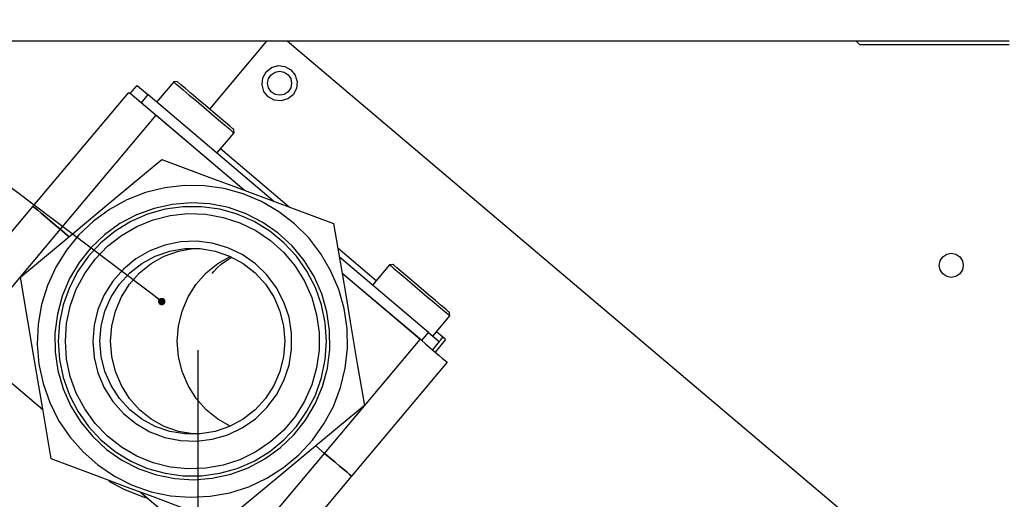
# Model space of a CAD drawing. Header units: millimetres. Extents: x 0 to 39025, y -31299 to 8400.
# Tile 302 of 373: x 14229 to 14369, y 1913 to 1981. Entities that reach past the tile are written whole.
import ezdxf

# ---------------------------------------------------------------- set-up
doc = ezdxf.new("R2010")
doc.units = ezdxf.units.MM
doc.header["$PDSIZE"] = -1
doc.layers.add('ANOTACIJE', color=7, linetype='Continuous')
doc.layers.add('DIMENZIJE', color=4, linetype='Continuous')
doc.styles.add('SLDTEXTSTYLE6', font='txt')
doc.styles.get("Standard").update_dxf_attribs({"font": 'Montserrat-Regular.ttf'})
doc.dimstyles.new('SLDDIMSTYLE0', dxfattribs={"dimtxt": 3, "dimasz": 3.414889, "dimexe": 0, "dimexo": 0.0625, "dimgap": 0.75, "dimtad": 1, "dimdec": 0, "dimlfac": 20, "dimrnd": 1e-09, "dimzin": 12, "dimdsep": 46, "dimtxsty": 'SLDTEXTSTYLE6', "dimsah": 1, "dimcen": 0.09, "dimadec": 0, "dimazin": 3, "dimtfac": 1, "dimtdec": 0, "dimtofl": 0, "dimtmove": 0, "dimatfit": 3, "dimfxl": 1, "dimfrac": 2, "dimtolj": 1, "dimtzin": 12, "dimarcsym": 0})
doc.dimstyles.new('SLDDIMSTYLE2', dxfattribs={"dimtxt": 0.18, "dimasz": 1.050735, "dimexe": 0, "dimexo": 0.0625, "dimgap": 0, "dimtad": 0, "dimtih": 1, "dimtoh": 1, "dimdec": 0, "dimrnd": 1e-09, "dimzin": 0, "dimdsep": 46, "dimtxsty": 'Standard', "dimblk1": 'DOT', "dimblk2": 'DOT', "dimsah": 1, "dimcen": 0.09, "dimadec": 0, "dimazin": 0, "dimtfac": 1.050735, "dimtdec": 0, "dimtofl": 0, "dimtmove": 0, "dimatfit": 3, "dimldrblk": 'DOT', "dimfxl": 1, "dimfrac": 2, "dimtolj": 1, "dimtzin": 0, "dimarcsym": 0})

# ---------------------------------------------------------------- blocks, each defined once
blk = doc.blocks.new('*U56')
at = {"lineweight": 25}
for points in [[(184.7, 531.77), (184.7, 531.77), (24.12, 531.77), (24.12, 531.77)], [(79.42, 531.68), (79.42, 531.68), (71.42, 522.13), (71.42, 522.13)], [(80.46, 531.77), (80.46, 531.77), (79.42, 531.68), (79.42, 531.68)], [(178.58, 450.3), (178.58, 450.3), (82.42, 531.77), (82.42, 531.77)], [(163, 531.77), (163, 531.77), (163.5, 531.26), (163.5, 531.26)], [(163.5, 531.26), (163.5, 531.26), (184.7, 531.26), (184.7, 531.26)], [(66.34, 525.99), (66.34, 525.99), (63.92, 523.12), (63.92, 523.12)], [(66.81, 526.04), (66.81, 526.04), (66.34, 525.99), (66.34, 525.99)], [(46.43, 508.36), (46.43, 508.36), (59.97, 524.5), (59.97, 524.5)], [(60.18, 524.32), (60.18, 524.32), (61.14, 525.48), (61.14, 525.48)], [(61.14, 525.48), (61.14, 525.48), (62.67, 524.18), (62.67, 524.18)], [(61.71, 523.03), (61.71, 523.03), (60.18, 524.32), (60.18, 524.32)], [(62.67, 524.18), (62.67, 524.18), (61.71, 523.03), (61.71, 523.03)], [(80.5, 509.08), (80.5, 509.08), (62.67, 524.18), (62.67, 524.18)], [(76.33, 510.63), (76.33, 510.63), (61.71, 523.03), (61.71, 523.03)], [(63.79, 521.26), (63.79, 521.26), (50.26, 505.12), (50.26, 505.12)], [(76.33, 510.63), (76.33, 510.63), (63.79, 521.26), (63.79, 521.26)], [(74.89, 518.75), (74.89, 518.75), (74.85, 519.23), (74.85, 519.23)], [(72.47, 515.87), (72.47, 515.87), (74.89, 518.75), (74.89, 518.75)], [(82.71, 508.25), (82.71, 508.25), (72.99, 516.49), (72.99, 516.49)], [(32.9, 492.22), (32.9, 492.22), (46.43, 508.36), (46.43, 508.36)], [(50.26, 505.12), (50.26, 505.12), (36.72, 488.98), (36.72, 488.98)], [(51.51, 504.06), (51.51, 504.06), (50.26, 505.12), (50.26, 505.12)], [(50.26, 505.12), (50.26, 505.12), (51.51, 504.06), (51.51, 504.06)], [(95.02, 497.82), (95.02, 497.82), (89.58, 502.43), (89.58, 502.43)], [(102.43, 490.49), (102.43, 490.49), (89.8, 501.2), (89.8, 501.2)], [(96.92, 500.09), (96.92, 500.09), (94.51, 497.21), (94.51, 497.21)], [(97.39, 500.12), (97.39, 500.12), (96.92, 500.09), (96.92, 500.09)], [(101.47, 489.34), (101.47, 489.34), (90.18, 498.9), (90.18, 498.9)], [(101.25, 489.52), (101.25, 489.52), (90.18, 498.9), (90.18, 498.9)], [(103.05, 489.97), (103.05, 489.97), (105.47, 492.85), (105.47, 492.85)], [(105.47, 492.85), (105.47, 492.85), (105.43, 493.32), (105.43, 493.32)], [(101.47, 489.34), (101.47, 489.34), (102.43, 490.49), (102.43, 490.49)], [(102.43, 490.49), (102.43, 490.49), (103.96, 489.2), (103.96, 489.2)], [(104.48, 489.81), (104.48, 489.81), (103.58, 490.58), (103.58, 490.58)], [(104.86, 489.49), (104.86, 489.49), (104.48, 489.81), (104.48, 489.81)], [(36.72, 488.98), (36.72, 488.98), (47.79, 479.6), (47.79, 479.6)], [(87.72, 473.38), (87.72, 473.38), (101.25, 489.52), (101.25, 489.52)], [(101.47, 489.34), (101.47, 489.34), (101.47, 489.34), (101.47, 489.34)], [(103.96, 489.2), (103.96, 489.2), (103, 488.05), (103, 488.05)], [(104.86, 489.49), (104.86, 489.49), (103.38, 487.72), (103.38, 487.72)], [(105.08, 486.28), (105.08, 486.28), (91.55, 470.14), (91.55, 470.14)], [(87.72, 473.38), (87.72, 473.38), (86.47, 474.44), (86.47, 474.44)], [(86.47, 474.44), (86.47, 474.44), (87.72, 473.38), (87.72, 473.38)], [(74.19, 457.24), (74.19, 457.24), (87.72, 473.38), (87.72, 473.38)], [(91.55, 470.14), (91.55, 470.14), (78.01, 454), (78.01, 454)], [(61.64, 467.87), (61.64, 467.87), (74.19, 457.24), (74.19, 457.24)], [(61.89, 467.26), (61.89, 467.26), (62.65, 467.01), (62.65, 467.01)]]:
    blk.add_open_spline(points, degree=3, dxfattribs=at)
for points, knots in [([(79.73, 523.87), (79.73, 523.87), (80.58, 523.4), (80.58, 523.4), (80.58, 523.4), (81.56, 523.28), (81.56, 523.28), (81.56, 523.28), (82.49, 523.56), (82.49, 523.56), (82.49, 523.56), (83.26, 524.17), (83.26, 524.17), (83.26, 524.17), (83.72, 525.03), (83.72, 525.03), (83.72, 525.03), (83.83, 526), (83.83, 526), (83.83, 526), (83.56, 526.94), (83.56, 526.94), (83.56, 526.94), (82.95, 527.71), (82.95, 527.71), (82.95, 527.71), (82.1, 528.18), (82.1, 528.18), (82.1, 528.18), (81.13, 528.29), (81.13, 528.29), (81.13, 528.29), (80.19, 528.02), (80.19, 528.02), (80.19, 528.02), (79.43, 527.41), (79.43, 527.41), (79.43, 527.41), (78.96, 526.55), (78.96, 526.55), (78.96, 526.55), (78.85, 525.57), (78.85, 525.57), (78.85, 525.57), (79.12, 524.63), (79.12, 524.63), (79.12, 524.63), (79.73, 523.87), (79.73, 523.87)], [0, 0, 0, 0, 1, 1, 1, 2, 2, 2, 3, 3, 3, 4, 4, 4, 5, 5, 5, 6, 6, 6, 7, 7, 7, 8, 8, 8, 9, 9, 9, 10, 10, 10, 11, 11, 11, 12, 12, 12, 13, 13, 13, 14, 14, 14, 15, 15, 15, 16, 16, 16, 16]), ([(83.04, 525.79), (83.04, 525.79), (82.91, 526.44), (82.91, 526.44), (82.91, 526.44), (82.54, 527), (82.54, 527), (82.54, 527), (81.99, 527.37), (81.99, 527.37), (81.99, 527.37), (81.34, 527.5), (81.34, 527.5), (81.34, 527.5), (80.69, 527.37), (80.69, 527.37), (80.69, 527.37), (80.14, 527), (80.14, 527), (80.14, 527), (79.77, 526.44), (79.77, 526.44), (79.77, 526.44), (79.64, 525.79), (79.64, 525.79), (79.64, 525.79), (79.77, 525.13), (79.77, 525.13), (79.77, 525.13), (80.14, 524.58), (80.14, 524.58), (80.14, 524.58), (80.69, 524.21), (80.69, 524.21), (80.69, 524.21), (81.34, 524.08), (81.34, 524.08), (81.34, 524.08), (81.99, 524.21), (81.99, 524.21), (81.99, 524.21), (82.54, 524.58), (82.54, 524.58), (82.54, 524.58), (82.91, 525.13), (82.91, 525.13), (82.91, 525.13), (83.04, 525.79), (83.04, 525.79)], [0, 0, 0, 0, 1, 1, 1, 2, 2, 2, 3, 3, 3, 4, 4, 4, 5, 5, 5, 6, 6, 6, 7, 7, 7, 8, 8, 8, 9, 9, 9, 10, 10, 10, 11, 11, 11, 12, 12, 12, 13, 13, 13, 14, 14, 14, 15, 15, 15, 16, 16, 16, 16]), ([(66.34, 525.99), (66.34, 525.99), (66.34, 525.99), (66.34, 525.99), (66.34, 525.99), (66.55, 525.82), (66.55, 525.82), (66.55, 525.82), (67, 525.43), (67, 525.43), (67, 525.43), (67.68, 524.85), (67.68, 524.85), (67.68, 524.85), (68.55, 524.12), (68.55, 524.12), (68.55, 524.12), (69.55, 523.28), (69.55, 523.28), (69.55, 523.28), (70.61, 522.38), (70.61, 522.38)], [0, 0, 0, 0, 1, 1, 1, 2, 2, 2, 3, 3, 3, 4, 4, 4, 5, 5, 5, 6, 6, 6, 7, 7, 7, 7]), ([(74.85, 519.23), (74.85, 519.23), (74.7, 519.35), (74.7, 519.35), (74.7, 519.35), (74.31, 519.69), (74.31, 519.69), (74.31, 519.69), (73.67, 520.23), (73.67, 520.23), (73.67, 520.23), (72.83, 520.93), (72.83, 520.93), (72.83, 520.93), (71.87, 521.75), (71.87, 521.75), (71.87, 521.75), (70.82, 522.63), (70.82, 522.63), (70.82, 522.63), (69.79, 523.51), (69.79, 523.51), (69.79, 523.51), (68.82, 524.33), (68.82, 524.33), (68.82, 524.33), (67.99, 525.04), (67.99, 525.04), (67.99, 525.04), (67.35, 525.58), (67.35, 525.58), (67.35, 525.58), (66.94, 525.92), (66.94, 525.92), (66.94, 525.92), (66.81, 526.04), (66.81, 526.04)], [0, 0, 0, 0, 1, 1, 1, 2, 2, 2, 3, 3, 3, 4, 4, 4, 5, 5, 5, 6, 6, 6, 7, 7, 7, 8, 8, 8, 9, 9, 9, 10, 10, 10, 11, 11, 11, 12, 12, 12, 12]), ([(59.97, 524.5), (59.97, 524.5), (60.04, 524.43), (60.04, 524.43), (60.04, 524.43), (60.18, 524.32), (60.18, 524.32)], [0, 0, 0, 0, 1, 1, 1, 2, 2, 2, 2]), ([(70.61, 522.38), (70.61, 522.38), (71.67, 521.48), (71.67, 521.48), (71.67, 521.48), (72.67, 520.63), (72.67, 520.63), (72.67, 520.63), (73.54, 519.89), (73.54, 519.89), (73.54, 519.89), (74.22, 519.32), (74.22, 519.32), (74.22, 519.32), (74.68, 518.93), (74.68, 518.93), (74.68, 518.93), (74.87, 518.76), (74.87, 518.76), (74.87, 518.76), (74.89, 518.75), (74.89, 518.75)], [0, 0, 0, 0, 1, 1, 1, 2, 2, 2, 3, 3, 3, 4, 4, 4, 5, 5, 5, 6, 6, 6, 7, 7, 7, 7]), ([(44.63, 498.34), (44.63, 498.34), (47.19, 500.47), (47.19, 500.47), (47.19, 500.47), (52.24, 504.67), (52.24, 504.67), (52.24, 504.67), (57.5, 509.06), (57.5, 509.06), (57.5, 509.06), (61.11, 512.06), (61.11, 512.06), (61.11, 512.06), (64.64, 514.99), (64.64, 514.99)], [0, 0, 0, 0, 1, 1, 1, 2, 2, 2, 3, 3, 3, 4, 4, 4, 5, 5, 5, 5]), ([(64.64, 514.99), (64.64, 514.99), (71.06, 512.6), (71.06, 512.6), (71.06, 512.6), (74.43, 511.34), (74.43, 511.34), (74.43, 511.34), (77.82, 510.08), (77.82, 510.08), (77.82, 510.08), (83.42, 507.99), (83.42, 507.99), (83.42, 507.99), (89, 505.91), (89, 505.91)], [0, 0, 0, 0, 1, 1, 1, 2, 2, 2, 3, 3, 3, 4, 4, 4, 5, 5, 5, 5]), ([(54.97, 506.26), (54.97, 506.26), (57.25, 507.93), (57.25, 507.93), (57.25, 507.93), (59.72, 509.28), (59.72, 509.28), (59.72, 509.28), (62.34, 510.31), (62.34, 510.31), (62.34, 510.31), (65.08, 510.99), (65.08, 510.99), (65.08, 510.99), (67.87, 511.31), (67.87, 511.31), (67.87, 511.31), (70.7, 511.28), (70.7, 511.28), (70.7, 511.28), (73.48, 510.87), (73.48, 510.87), (73.48, 510.87), (76.2, 510.12), (76.2, 510.12), (76.2, 510.12), (78.8, 509.02), (78.8, 509.02), (78.8, 509.02), (81.23, 507.6), (81.23, 507.6), (81.23, 507.6), (83.46, 505.87), (83.46, 505.87), (83.46, 505.87), (85.46, 503.88), (85.46, 503.88), (85.46, 503.88), (87.19, 501.64), (87.19, 501.64), (87.19, 501.64), (88.61, 499.2), (88.61, 499.2), (88.61, 499.2), (89.72, 496.6), (89.72, 496.6), (89.72, 496.6), (90.48, 493.87), (90.48, 493.87), (90.48, 493.87), (90.9, 491.07), (90.9, 491.07), (90.9, 491.07), (90.95, 488.24), (90.95, 488.24), (90.95, 488.24), (90.64, 485.43), (90.64, 485.43), (90.64, 485.43), (89.97, 482.68), (89.97, 482.68), (89.97, 482.68), (88.96, 480.03), (88.96, 480.03), (88.96, 480.03), (87.63, 477.54), (87.63, 477.54), (87.63, 477.54), (85.99, 475.25), (85.99, 475.25), (85.99, 475.25), (84.07, 473.17), (84.07, 473.17), (84.07, 473.17), (81.89, 471.37), (81.89, 471.37), (81.89, 471.37), (79.52, 469.86), (79.52, 469.86), (79.52, 469.86), (76.96, 468.66), (76.96, 468.66), (76.96, 468.66), (74.27, 467.81), (74.27, 467.81), (74.27, 467.81), (71.51, 467.3), (71.51, 467.3), (71.51, 467.3), (68.69, 467.16), (68.69, 467.16), (68.69, 467.16), (65.88, 467.38), (65.88, 467.38), (65.88, 467.38), (63.13, 467.95), (63.13, 467.95), (63.13, 467.95), (60.47, 468.88), (60.47, 468.88), (60.47, 468.88), (57.95, 470.15), (57.95, 470.15), (57.95, 470.15), (55.6, 471.73), (55.6, 471.73), (55.6, 471.73), (53.49, 473.59), (53.49, 473.59), (53.49, 473.59), (51.62, 475.71), (51.62, 475.71), (51.62, 475.71), (50.04, 478.05), (50.04, 478.05), (50.04, 478.05), (48.77, 480.58), (48.77, 480.58), (48.77, 480.58), (47.84, 483.25), (47.84, 483.25), (47.84, 483.25), (47.24, 486.02), (47.24, 486.02), (47.24, 486.02), (47.01, 488.84), (47.01, 488.84), (47.01, 488.84), (47.14, 491.67), (47.14, 491.67), (47.14, 491.67), (47.63, 494.46), (47.63, 494.46), (47.63, 494.46), (48.46, 497.16), (48.46, 497.16), (48.46, 497.16), (49.64, 499.73), (49.64, 499.73), (49.64, 499.73), (51.13, 502.14), (51.13, 502.14), (51.13, 502.14), (52.92, 504.32), (52.92, 504.32), (52.92, 504.32), (54.97, 506.26), (54.97, 506.26)], [0, 0, 0, 0, 1, 1, 1, 2, 2, 2, 3, 3, 3, 4, 4, 4, 5, 5, 5, 6, 6, 6, 7, 7, 7, 8, 8, 8, 9, 9, 9, 10, 10, 10, 11, 11, 11, 12, 12, 12, 13, 13, 13, 14, 14, 14, 15, 15, 15, 16, 16, 16, 17, 17, 17, 18, 18, 18, 19, 19, 19, 20, 20, 20, 21, 21, 21, 22, 22, 22, 23, 23, 23, 24, 24, 24, 25, 25, 25, 26, 26, 26, 27, 27, 27, 28, 28, 28, 29, 29, 29, 30, 30, 30, 31, 31, 31, 32, 32, 32, 33, 33, 33, 34, 34, 34, 35, 35, 35, 36, 36, 36, 37, 37, 37, 38, 38, 38, 39, 39, 39, 40, 40, 40, 41, 41, 41, 42, 42, 42, 43, 43, 43, 44, 44, 44, 45, 45, 45, 46, 46, 46, 47, 47, 47, 48, 48, 48, 49, 49, 49, 49]), ([(50.26, 505.12), (50.26, 505.12), (49.51, 505.75), (49.51, 505.75), (49.51, 505.75), (48.8, 506.36), (48.8, 506.36), (48.8, 506.36), (48.13, 506.92), (48.13, 506.92), (48.13, 506.92), (47.55, 507.41), (47.55, 507.41), (47.55, 507.41), (47.07, 507.81), (47.07, 507.81), (47.07, 507.81), (46.72, 508.11), (46.72, 508.11), (46.72, 508.11), (46.5, 508.3), (46.5, 508.3), (46.5, 508.3), (46.43, 508.36), (46.43, 508.36)], [0, 0, 0, 0, 1, 1, 1, 2, 2, 2, 3, 3, 3, 4, 4, 4, 5, 5, 5, 6, 6, 6, 7, 7, 7, 8, 8, 8, 8]), ([(46.43, 508.36), (46.43, 508.36), (46.5, 508.3), (46.5, 508.3), (46.5, 508.3), (46.72, 508.11), (46.72, 508.11), (46.72, 508.11), (47.07, 507.81), (47.07, 507.81), (47.07, 507.81), (47.55, 507.41), (47.55, 507.41), (47.55, 507.41), (48.13, 506.92), (48.13, 506.92), (48.13, 506.92), (48.8, 506.36), (48.8, 506.36), (48.8, 506.36), (49.51, 505.75), (49.51, 505.75), (49.51, 505.75), (50.26, 505.12), (50.26, 505.12)], [0, 0, 0, 0, 1, 1, 1, 2, 2, 2, 3, 3, 3, 4, 4, 4, 5, 5, 5, 6, 6, 6, 7, 7, 7, 8, 8, 8, 8]), ([(56.55, 504.34), (56.55, 504.34), (58.71, 505.91), (58.71, 505.91), (58.71, 505.91), (61.07, 507.16), (61.07, 507.16), (61.07, 507.16), (63.56, 508.07), (63.56, 508.07), (63.56, 508.07), (66.17, 508.64), (66.17, 508.64), (66.17, 508.64), (68.82, 508.85), (68.82, 508.85), (68.82, 508.85), (71.47, 508.69), (71.47, 508.69), (71.47, 508.69), (74.08, 508.17), (74.08, 508.17), (74.08, 508.17), (76.6, 507.29), (76.6, 507.29), (76.6, 507.29), (78.97, 506.09), (78.97, 506.09), (78.97, 506.09), (81.16, 504.56), (81.16, 504.56), (81.16, 504.56), (83.12, 502.75), (83.12, 502.75), (83.12, 502.75), (84.82, 500.69), (84.82, 500.69), (84.82, 500.69), (86.23, 498.42), (86.23, 498.42), (86.23, 498.42), (87.31, 495.97), (87.31, 495.97), (87.31, 495.97), (88.05, 493.41), (88.05, 493.41), (88.05, 493.41), (88.43, 490.76), (88.43, 490.76), (88.43, 490.76), (88.46, 488.08), (88.46, 488.08), (88.46, 488.08), (88.12, 485.43), (88.12, 485.43), (88.12, 485.43), (87.42, 482.85), (87.42, 482.85), (87.42, 482.85), (86.38, 480.39), (86.38, 480.39), (86.38, 480.39), (85.02, 478.09), (85.02, 478.09), (85.02, 478.09), (83.35, 476), (83.35, 476), (83.35, 476), (81.43, 474.15), (81.43, 474.15), (81.43, 474.15), (79.27, 472.59), (79.27, 472.59), (79.27, 472.59), (76.91, 471.34), (76.91, 471.34), (76.91, 471.34), (74.42, 470.42), (74.42, 470.42), (74.42, 470.42), (71.81, 469.86), (71.81, 469.86), (71.81, 469.86), (69.16, 469.65), (69.16, 469.65), (69.16, 469.65), (66.51, 469.81), (66.51, 469.81), (66.51, 469.81), (63.9, 470.33), (63.9, 470.33), (63.9, 470.33), (61.38, 471.2), (61.38, 471.2), (61.38, 471.2), (59.01, 472.42), (59.01, 472.42), (59.01, 472.42), (56.82, 473.94), (56.82, 473.94), (56.82, 473.94), (54.86, 475.75), (54.86, 475.75), (54.86, 475.75), (53.16, 477.81), (53.16, 477.81), (53.16, 477.81), (51.75, 480.08), (51.75, 480.08), (51.75, 480.08), (50.67, 482.52), (50.67, 482.52), (50.67, 482.52), (49.93, 485.1), (49.93, 485.1), (49.93, 485.1), (49.54, 487.74), (49.54, 487.74), (49.54, 487.74), (49.52, 490.41), (49.52, 490.41), (49.52, 490.41), (49.86, 493.07), (49.86, 493.07), (49.86, 493.07), (50.56, 495.65), (50.56, 495.65), (50.56, 495.65), (51.6, 498.12), (51.6, 498.12), (51.6, 498.12), (52.96, 500.41), (52.96, 500.41), (52.96, 500.41), (54.62, 502.5), (54.62, 502.5), (54.62, 502.5), (56.55, 504.34), (56.55, 504.34)], [0, 0, 0, 0, 1, 1, 1, 2, 2, 2, 3, 3, 3, 4, 4, 4, 5, 5, 5, 6, 6, 6, 7, 7, 7, 8, 8, 8, 9, 9, 9, 10, 10, 10, 11, 11, 11, 12, 12, 12, 13, 13, 13, 14, 14, 14, 15, 15, 15, 16, 16, 16, 17, 17, 17, 18, 18, 18, 19, 19, 19, 20, 20, 20, 21, 21, 21, 22, 22, 22, 23, 23, 23, 24, 24, 24, 25, 25, 25, 26, 26, 26, 27, 27, 27, 28, 28, 28, 29, 29, 29, 30, 30, 30, 31, 31, 31, 32, 32, 32, 33, 33, 33, 34, 34, 34, 35, 35, 35, 36, 36, 36, 37, 37, 37, 38, 38, 38, 39, 39, 39, 40, 40, 40, 41, 41, 41, 42, 42, 42, 43, 43, 43, 44, 44, 44, 45, 45, 45, 46, 46, 46, 46]), ([(49.99, 489.25), (49.99, 489.25), (50.17, 491.85), (50.17, 491.85), (50.17, 491.85), (50.69, 494.4), (50.69, 494.4), (50.69, 494.4), (51.56, 496.86), (51.56, 496.86), (51.56, 496.86), (52.75, 499.17), (52.75, 499.17), (52.75, 499.17), (54.25, 501.3), (54.25, 501.3), (54.25, 501.3), (56.02, 503.21), (56.02, 503.21), (56.02, 503.21), (58.03, 504.85), (58.03, 504.85), (58.03, 504.85), (60.25, 506.21), (60.25, 506.21), (60.25, 506.21), (62.63, 507.24), (62.63, 507.24), (62.63, 507.24), (65.12, 507.94), (65.12, 507.94), (65.12, 507.94), (67.69, 508.3), (67.69, 508.3), (67.69, 508.3), (70.29, 508.3), (70.29, 508.3), (70.29, 508.3), (72.86, 507.94), (72.86, 507.94), (72.86, 507.94), (75.35, 507.24), (75.35, 507.24), (75.35, 507.24), (77.73, 506.21), (77.73, 506.21), (77.73, 506.21), (79.95, 504.85), (79.95, 504.85), (79.95, 504.85), (81.96, 503.21), (81.96, 503.21), (81.96, 503.21), (83.73, 501.3), (83.73, 501.3), (83.73, 501.3), (85.22, 499.17), (85.22, 499.17), (85.22, 499.17), (86.42, 496.86), (86.42, 496.86), (86.42, 496.86), (87.28, 494.4), (87.28, 494.4), (87.28, 494.4), (87.81, 491.85), (87.81, 491.85), (87.81, 491.85), (87.99, 489.25), (87.99, 489.25), (87.99, 489.25), (87.81, 486.65), (87.81, 486.65), (87.81, 486.65), (87.28, 484.1), (87.28, 484.1), (87.28, 484.1), (86.42, 481.64), (86.42, 481.64), (86.42, 481.64), (85.22, 479.33), (85.22, 479.33), (85.22, 479.33), (83.73, 477.2), (83.73, 477.2), (83.73, 477.2), (81.96, 475.29), (81.96, 475.29), (81.96, 475.29), (79.95, 473.65), (79.95, 473.65), (79.95, 473.65), (77.73, 472.29), (77.73, 472.29), (77.73, 472.29), (75.35, 471.25), (75.35, 471.25), (75.35, 471.25), (72.86, 470.55), (72.86, 470.55), (72.86, 470.55), (70.29, 470.2), (70.29, 470.2), (70.29, 470.2), (67.69, 470.2), (67.69, 470.2), (67.69, 470.2), (65.12, 470.55), (65.12, 470.55), (65.12, 470.55), (62.63, 471.25), (62.63, 471.25), (62.63, 471.25), (60.25, 472.29), (60.25, 472.29), (60.25, 472.29), (58.03, 473.65), (58.03, 473.65), (58.03, 473.65), (56.02, 475.29), (56.02, 475.29), (56.02, 475.29), (54.25, 477.2), (54.25, 477.2), (54.25, 477.2), (52.75, 479.33), (52.75, 479.33), (52.75, 479.33), (51.56, 481.64), (51.56, 481.64), (51.56, 481.64), (50.69, 484.1), (50.69, 484.1), (50.69, 484.1), (50.17, 486.65), (50.17, 486.65), (50.17, 486.65), (49.99, 489.25), (49.99, 489.25)], [0, 0, 0, 0, 1, 1, 1, 2, 2, 2, 3, 3, 3, 4, 4, 4, 5, 5, 5, 6, 6, 6, 7, 7, 7, 8, 8, 8, 9, 9, 9, 10, 10, 10, 11, 11, 11, 12, 12, 12, 13, 13, 13, 14, 14, 14, 15, 15, 15, 16, 16, 16, 17, 17, 17, 18, 18, 18, 19, 19, 19, 20, 20, 20, 21, 21, 21, 22, 22, 22, 23, 23, 23, 24, 24, 24, 25, 25, 25, 26, 26, 26, 27, 27, 27, 28, 28, 28, 29, 29, 29, 30, 30, 30, 31, 31, 31, 32, 32, 32, 33, 33, 33, 34, 34, 34, 35, 35, 35, 36, 36, 36, 37, 37, 37, 38, 38, 38, 39, 39, 39, 40, 40, 40, 41, 41, 41, 42, 42, 42, 43, 43, 43, 44, 44, 44, 45, 45, 45, 46, 46, 46, 46]), ([(50.99, 489.25), (50.99, 489.25), (51.17, 486.73), (51.17, 486.73), (51.17, 486.73), (51.69, 484.27), (51.69, 484.27), (51.69, 484.27), (52.54, 481.89), (52.54, 481.89), (52.54, 481.89), (53.73, 479.66), (53.73, 479.66), (53.73, 479.66), (55.2, 477.62), (55.2, 477.62), (55.2, 477.62), (56.95, 475.81), (56.95, 475.81), (56.95, 475.81), (58.92, 474.25), (58.92, 474.25), (58.92, 474.25), (61.1, 472.99), (61.1, 472.99), (61.1, 472.99), (63.43, 472.05), (63.43, 472.05), (63.43, 472.05), (65.86, 471.43), (65.86, 471.43), (65.86, 471.43), (68.36, 471.17), (68.36, 471.17), (68.36, 471.17), (70.87, 471.26), (70.87, 471.26), (70.87, 471.26), (73.34, 471.69), (73.34, 471.69), (73.34, 471.69), (75.73, 472.47), (75.73, 472.47), (75.73, 472.47), (77.99, 473.58), (77.99, 473.58), (77.99, 473.58), (80.07, 474.99), (80.07, 474.99), (80.07, 474.99), (81.94, 476.68), (81.94, 476.68), (81.94, 476.68), (83.55, 478.61), (83.55, 478.61), (83.55, 478.61), (84.89, 480.76), (84.89, 480.76), (84.89, 480.76), (85.9, 483.06), (85.9, 483.06), (85.9, 483.06), (86.59, 485.49), (86.59, 485.49), (86.59, 485.49), (86.95, 487.99), (86.95, 487.99), (86.95, 487.99), (86.95, 490.51), (86.95, 490.51), (86.95, 490.51), (86.59, 493.01), (86.59, 493.01), (86.59, 493.01), (85.9, 495.43), (85.9, 495.43), (85.9, 495.43), (84.89, 497.75), (84.89, 497.75), (84.89, 497.75), (83.55, 499.88), (83.55, 499.88), (83.55, 499.88), (81.94, 501.82), (81.94, 501.82), (81.94, 501.82), (80.07, 503.51), (80.07, 503.51), (80.07, 503.51), (77.99, 504.92), (77.99, 504.92), (77.99, 504.92), (75.73, 506.02), (75.73, 506.02), (75.73, 506.02), (73.34, 506.8), (73.34, 506.8), (73.34, 506.8), (70.87, 507.24), (70.87, 507.24), (70.87, 507.24), (68.36, 507.33), (68.36, 507.33), (68.36, 507.33), (65.86, 507.07), (65.86, 507.07), (65.86, 507.07), (63.43, 506.46), (63.43, 506.46), (63.43, 506.46), (61.1, 505.51), (61.1, 505.51), (61.1, 505.51), (58.92, 504.25), (58.92, 504.25), (58.92, 504.25), (56.95, 502.7), (56.95, 502.7), (56.95, 502.7), (55.2, 500.88), (55.2, 500.88), (55.2, 500.88), (53.73, 498.84), (53.73, 498.84), (53.73, 498.84), (52.54, 496.61), (52.54, 496.61), (52.54, 496.61), (51.69, 494.24), (51.69, 494.24), (51.69, 494.24), (51.17, 491.77), (51.17, 491.77), (51.17, 491.77), (50.99, 489.25), (50.99, 489.25)], [0, 0, 0, 0, 1, 1, 1, 2, 2, 2, 3, 3, 3, 4, 4, 4, 5, 5, 5, 6, 6, 6, 7, 7, 7, 8, 8, 8, 9, 9, 9, 10, 10, 10, 11, 11, 11, 12, 12, 12, 13, 13, 13, 14, 14, 14, 15, 15, 15, 16, 16, 16, 17, 17, 17, 18, 18, 18, 19, 19, 19, 20, 20, 20, 21, 21, 21, 22, 22, 22, 23, 23, 23, 24, 24, 24, 25, 25, 25, 26, 26, 26, 27, 27, 27, 28, 28, 28, 29, 29, 29, 30, 30, 30, 31, 31, 31, 32, 32, 32, 33, 33, 33, 34, 34, 34, 35, 35, 35, 36, 36, 36, 37, 37, 37, 38, 38, 38, 39, 39, 39, 40, 40, 40, 41, 41, 41, 42, 42, 42, 43, 43, 43, 44, 44, 44, 45, 45, 45, 45]), ([(89, 505.91), (89, 505.91), (90.14, 499.12), (90.14, 499.12), (90.14, 499.12), (90.75, 495.56), (90.75, 495.56), (90.75, 495.56), (91.35, 491.98), (91.35, 491.98), (91.35, 491.98), (92.35, 486.06), (92.35, 486.06), (92.35, 486.06), (93.35, 480.16), (93.35, 480.16)], [0, 0, 0, 0, 1, 1, 1, 2, 2, 2, 3, 3, 3, 4, 4, 4, 5, 5, 5, 5]), ([(54.89, 489.25), (54.89, 489.25), (55.07, 491.52), (55.07, 491.52), (55.07, 491.52), (55.61, 493.74), (55.61, 493.74), (55.61, 493.74), (56.5, 495.84), (56.5, 495.84), (56.5, 495.84), (57.71, 497.76), (57.71, 497.76), (57.71, 497.76), (59.22, 499.47), (59.22, 499.47), (59.22, 499.47), (60.98, 500.92), (60.98, 500.92), (60.98, 500.92), (62.94, 502.05), (62.94, 502.05), (62.94, 502.05), (65.07, 502.86), (65.07, 502.86), (65.07, 502.86), (67.29, 503.32), (67.29, 503.32), (67.29, 503.32), (69.55, 503.41), (69.55, 503.41), (69.55, 503.41), (71.81, 503.14), (71.81, 503.14), (71.81, 503.14), (73.99, 502.5), (73.99, 502.5), (73.99, 502.5), (76.04, 501.53), (76.04, 501.53), (76.04, 501.53), (77.91, 500.23), (77.91, 500.23), (77.91, 500.23), (79.54, 498.65), (79.54, 498.65), (79.54, 498.65), (80.91, 496.82), (80.91, 496.82), (80.91, 496.82), (81.96, 494.8), (81.96, 494.8), (81.96, 494.8), (82.68, 492.64), (82.68, 492.64), (82.68, 492.64), (83.04, 490.39), (83.04, 490.39), (83.04, 490.39), (83.04, 488.11), (83.04, 488.11), (83.04, 488.11), (82.68, 485.86), (82.68, 485.86), (82.68, 485.86), (81.96, 483.7), (81.96, 483.7), (81.96, 483.7), (80.91, 481.68), (80.91, 481.68), (80.91, 481.68), (79.54, 479.85), (79.54, 479.85), (79.54, 479.85), (77.91, 478.27), (77.91, 478.27), (77.91, 478.27), (76.04, 476.98), (76.04, 476.98), (76.04, 476.98), (73.99, 476), (73.99, 476), (73.99, 476), (71.81, 475.37), (71.81, 475.37), (71.81, 475.37), (69.55, 475.09), (69.55, 475.09), (69.55, 475.09), (67.29, 475.18), (67.29, 475.18), (67.29, 475.18), (65.07, 475.64), (65.07, 475.64), (65.07, 475.64), (62.94, 476.44), (62.94, 476.44), (62.94, 476.44), (60.98, 477.59), (60.98, 477.59), (60.98, 477.59), (59.22, 479.03), (59.22, 479.03), (59.22, 479.03), (57.71, 480.73), (57.71, 480.73), (57.71, 480.73), (56.5, 482.66), (56.5, 482.66), (56.5, 482.66), (55.61, 484.76), (55.61, 484.76), (55.61, 484.76), (55.07, 486.97), (55.07, 486.97), (55.07, 486.97), (54.89, 489.25), (54.89, 489.25)], [0, 0, 0, 0, 1, 1, 1, 2, 2, 2, 3, 3, 3, 4, 4, 4, 5, 5, 5, 6, 6, 6, 7, 7, 7, 8, 8, 8, 9, 9, 9, 10, 10, 10, 11, 11, 11, 12, 12, 12, 13, 13, 13, 14, 14, 14, 15, 15, 15, 16, 16, 16, 17, 17, 17, 18, 18, 18, 19, 19, 19, 20, 20, 20, 21, 21, 21, 22, 22, 22, 23, 23, 23, 24, 24, 24, 25, 25, 25, 26, 26, 26, 27, 27, 27, 28, 28, 28, 29, 29, 29, 30, 30, 30, 31, 31, 31, 32, 32, 32, 33, 33, 33, 34, 34, 34, 35, 35, 35, 36, 36, 36, 37, 37, 37, 38, 38, 38, 39, 39, 39, 39]), ([(55.89, 489.25), (55.89, 489.25), (56.07, 487.08), (56.07, 487.08), (56.07, 487.08), (56.6, 484.97), (56.6, 484.97), (56.6, 484.97), (57.47, 482.98), (57.47, 482.98), (57.47, 482.98), (58.65, 481.16), (58.65, 481.16), (58.65, 481.16), (60.12, 479.56), (60.12, 479.56), (60.12, 479.56), (61.83, 478.22), (61.83, 478.22), (61.83, 478.22), (63.73, 477.2), (63.73, 477.2), (63.73, 477.2), (65.77, 476.49), (65.77, 476.49), (65.77, 476.49), (67.91, 476.12), (67.91, 476.12), (67.91, 476.12), (70.07, 476.12), (70.07, 476.12), (70.07, 476.12), (72.21, 476.49), (72.21, 476.49), (72.21, 476.49), (74.25, 477.2), (74.25, 477.2), (74.25, 477.2), (76.16, 478.22), (76.16, 478.22), (76.16, 478.22), (77.87, 479.56), (77.87, 479.56), (77.87, 479.56), (79.33, 481.16), (79.33, 481.16), (79.33, 481.16), (80.51, 482.98), (80.51, 482.98), (80.51, 482.98), (81.38, 484.97), (81.38, 484.97), (81.38, 484.97), (81.91, 487.08), (81.91, 487.08), (81.91, 487.08), (82.09, 489.25), (82.09, 489.25), (82.09, 489.25), (81.91, 491.41), (81.91, 491.41), (81.91, 491.41), (81.38, 493.53), (81.38, 493.53), (81.38, 493.53), (80.51, 495.52), (80.51, 495.52), (80.51, 495.52), (79.33, 497.34), (79.33, 497.34), (79.33, 497.34), (77.87, 498.94), (77.87, 498.94), (77.87, 498.94), (76.16, 500.27), (76.16, 500.27), (76.16, 500.27), (74.25, 501.31), (74.25, 501.31), (74.25, 501.31), (72.21, 502.02), (72.21, 502.02), (72.21, 502.02), (70.07, 502.37), (70.07, 502.37), (70.07, 502.37), (67.91, 502.37), (67.91, 502.37), (67.91, 502.37), (65.77, 502.02), (65.77, 502.02), (65.77, 502.02), (63.73, 501.31), (63.73, 501.31), (63.73, 501.31), (61.83, 500.27), (61.83, 500.27), (61.83, 500.27), (60.12, 498.94), (60.12, 498.94), (60.12, 498.94), (58.65, 497.34), (58.65, 497.34), (58.65, 497.34), (57.47, 495.52), (57.47, 495.52), (57.47, 495.52), (56.6, 493.53), (56.6, 493.53), (56.6, 493.53), (56.07, 491.41), (56.07, 491.41), (56.07, 491.41), (55.89, 489.25), (55.89, 489.25)], [0, 0, 0, 0, 1, 1, 1, 2, 2, 2, 3, 3, 3, 4, 4, 4, 5, 5, 5, 6, 6, 6, 7, 7, 7, 8, 8, 8, 9, 9, 9, 10, 10, 10, 11, 11, 11, 12, 12, 12, 13, 13, 13, 14, 14, 14, 15, 15, 15, 16, 16, 16, 17, 17, 17, 18, 18, 18, 19, 19, 19, 20, 20, 20, 21, 21, 21, 22, 22, 22, 23, 23, 23, 24, 24, 24, 25, 25, 25, 26, 26, 26, 27, 27, 27, 28, 28, 28, 29, 29, 29, 30, 30, 30, 31, 31, 31, 32, 32, 32, 33, 33, 33, 34, 34, 34, 35, 35, 35, 36, 36, 36, 37, 37, 37, 38, 38, 38, 38]), ([(57.39, 489.25), (57.39, 489.25), (57.57, 491.41), (57.57, 491.41), (57.57, 491.41), (58.08, 493.53), (58.08, 493.53), (58.08, 493.53), (58.93, 495.52), (58.93, 495.52), (58.93, 495.52), (60.08, 497.34), (60.08, 497.34), (60.08, 497.34), (61.5, 498.94), (61.5, 498.94), (61.5, 498.94), (63.16, 500.27), (63.16, 500.27), (63.16, 500.27), (65.01, 501.31), (65.01, 501.31), (65.01, 501.31), (67, 502.02), (67, 502.02), (67, 502.02), (69.07, 502.37), (69.07, 502.37), (69.07, 502.37), (69.56, 502.41), (69.56, 502.41)], [0, 0, 0, 0, 1, 1, 1, 2, 2, 2, 3, 3, 3, 4, 4, 4, 5, 5, 5, 6, 6, 6, 7, 7, 7, 8, 8, 8, 9, 9, 9, 10, 10, 10, 10]), ([(74.36, 477.24), (74.36, 477.24), (72.61, 478.22), (72.61, 478.22), (72.61, 478.22), (70.95, 479.56), (70.95, 479.56), (70.95, 479.56), (69.53, 481.16), (69.53, 481.16), (69.53, 481.16), (68.38, 482.98), (68.38, 482.98), (68.38, 482.98), (67.54, 484.97), (67.54, 484.97), (67.54, 484.97), (67.01, 487.08), (67.01, 487.08), (67.01, 487.08), (66.84, 489.25), (66.84, 489.25), (66.84, 489.25), (67.01, 491.41), (67.01, 491.41), (67.01, 491.41), (67.54, 493.53), (67.54, 493.53), (67.54, 493.53), (68.38, 495.52), (68.38, 495.52), (68.38, 495.52), (69.53, 497.34), (69.53, 497.34), (69.53, 497.34), (70.95, 498.94), (70.95, 498.94), (70.95, 498.94), (72.61, 500.27), (72.61, 500.27), (72.61, 500.27), (74.36, 501.26), (74.36, 501.26)], [0, 0, 0, 0, 1, 1, 1, 2, 2, 2, 3, 3, 3, 4, 4, 4, 5, 5, 5, 6, 6, 6, 7, 7, 7, 8, 8, 8, 9, 9, 9, 10, 10, 10, 11, 11, 11, 12, 12, 12, 13, 13, 13, 14, 14, 14, 14]), ([(71.82, 498.85), (71.82, 498.85), (71.84, 498.88), (71.84, 498.88), (71.84, 498.88), (72.04, 499.14), (72.04, 499.14), (72.04, 499.14), (72.43, 499.59), (72.43, 499.59), (72.43, 499.59), (73.06, 500.16), (73.06, 500.16), (73.06, 500.16), (74.08, 500.9), (74.08, 500.9), (74.08, 500.9), (74.55, 501.13), (74.55, 501.13)], [0, 0, 0, 0, 1, 1, 1, 2, 2, 2, 3, 3, 3, 4, 4, 4, 5, 5, 5, 6, 6, 6, 6]), ([(178.2, 500), (178.2, 500), (178.07, 500.66), (178.07, 500.66), (178.07, 500.66), (177.7, 501.21), (177.7, 501.21), (177.7, 501.21), (177.15, 501.58), (177.15, 501.58), (177.15, 501.58), (176.5, 501.71), (176.5, 501.71), (176.5, 501.71), (175.85, 501.58), (175.85, 501.58), (175.85, 501.58), (175.3, 501.21), (175.3, 501.21), (175.3, 501.21), (174.93, 500.66), (174.93, 500.66), (174.93, 500.66), (174.8, 500), (174.8, 500), (174.8, 500), (174.93, 499.35), (174.93, 499.35), (174.93, 499.35), (175.3, 498.8), (175.3, 498.8), (175.3, 498.8), (175.85, 498.43), (175.85, 498.43), (175.85, 498.43), (176.5, 498.29), (176.5, 498.29), (176.5, 498.29), (177.15, 498.43), (177.15, 498.43), (177.15, 498.43), (177.7, 498.8), (177.7, 498.8), (177.7, 498.8), (178.07, 499.35), (178.07, 499.35), (178.07, 499.35), (178.2, 500), (178.2, 500)], [0, 0, 0, 0, 1, 1, 1, 2, 2, 2, 3, 3, 3, 4, 4, 4, 5, 5, 5, 6, 6, 6, 7, 7, 7, 8, 8, 8, 9, 9, 9, 10, 10, 10, 11, 11, 11, 12, 12, 12, 13, 13, 13, 14, 14, 14, 15, 15, 15, 16, 16, 16, 16]), ([(96.92, 500.09), (96.92, 500.09), (96.93, 500.08), (96.93, 500.08), (96.93, 500.08), (97.13, 499.91), (97.13, 499.91), (97.13, 499.91), (97.59, 499.52), (97.59, 499.52), (97.59, 499.52), (98.27, 498.95), (98.27, 498.95), (98.27, 498.95), (99.14, 498.21), (99.14, 498.21), (99.14, 498.21), (100.13, 497.36), (100.13, 497.36), (100.13, 497.36), (101.2, 496.46), (101.2, 496.46)], [0, 0, 0, 0, 1, 1, 1, 2, 2, 2, 3, 3, 3, 4, 4, 4, 5, 5, 5, 6, 6, 6, 7, 7, 7, 7]), ([(105.43, 493.32), (105.43, 493.32), (105.29, 493.44), (105.29, 493.44), (105.29, 493.44), (104.9, 493.78), (104.9, 493.78), (104.9, 493.78), (104.25, 494.31), (104.25, 494.31), (104.25, 494.31), (103.42, 495.02), (103.42, 495.02), (103.42, 495.02), (102.45, 495.84), (102.45, 495.84), (102.45, 495.84), (101.41, 496.73), (101.41, 496.73), (101.41, 496.73), (100.37, 497.6), (100.37, 497.6), (100.37, 497.6), (99.41, 498.43), (99.41, 498.43), (99.41, 498.43), (98.57, 499.13), (98.57, 499.13), (98.57, 499.13), (97.93, 499.67), (97.93, 499.67), (97.93, 499.67), (97.53, 500.01), (97.53, 500.01), (97.53, 500.01), (97.39, 500.12), (97.39, 500.12)], [0, 0, 0, 0, 1, 1, 1, 2, 2, 2, 3, 3, 3, 4, 4, 4, 5, 5, 5, 6, 6, 6, 7, 7, 7, 8, 8, 8, 9, 9, 9, 10, 10, 10, 11, 11, 11, 12, 12, 12, 12]), ([(48.98, 472.59), (48.98, 472.59), (47.84, 479.38), (47.84, 479.38), (47.84, 479.38), (47.24, 482.94), (47.24, 482.94), (47.24, 482.94), (46.63, 486.52), (46.63, 486.52), (46.63, 486.52), (45.63, 492.44), (45.63, 492.44), (45.63, 492.44), (44.63, 498.34), (44.63, 498.34)], [0, 0, 0, 0, 1, 1, 1, 2, 2, 2, 3, 3, 3, 4, 4, 4, 5, 5, 5, 5]), ([(101.2, 496.46), (101.2, 496.46), (102.26, 495.56), (102.26, 495.56), (102.26, 495.56), (103.26, 494.72), (103.26, 494.72), (103.26, 494.72), (104.12, 493.99), (104.12, 493.99), (104.12, 493.99), (104.8, 493.41), (104.8, 493.41), (104.8, 493.41), (105.26, 493.02), (105.26, 493.02), (105.26, 493.02), (105.46, 492.85), (105.46, 492.85), (105.46, 492.85), (105.47, 492.85), (105.47, 492.85)], [0, 0, 0, 0, 1, 1, 1, 2, 2, 2, 3, 3, 3, 4, 4, 4, 5, 5, 5, 6, 6, 6, 7, 7, 7, 7]), ([(103.96, 489.2), (103.96, 489.2), (103.97, 489.21), (103.97, 489.21), (103.97, 489.21), (104, 489.24), (104, 489.24), (104, 489.24), (104.05, 489.3), (104.05, 489.3), (104.05, 489.3), (104.11, 489.38), (104.11, 489.38), (104.11, 489.38), (104.19, 489.47), (104.19, 489.47), (104.19, 489.47), (104.28, 489.58), (104.28, 489.58), (104.28, 489.58), (104.38, 489.69), (104.38, 489.69), (104.38, 489.69), (104.48, 489.81), (104.48, 489.81)], [0, 0, 0, 0, 1, 1, 1, 2, 2, 2, 3, 3, 3, 4, 4, 4, 5, 5, 5, 6, 6, 6, 7, 7, 7, 8, 8, 8, 8]), ([(69.56, 476.1), (69.56, 476.1), (69.07, 476.12), (69.07, 476.12), (69.07, 476.12), (67, 476.49), (67, 476.49), (67, 476.49), (65.01, 477.2), (65.01, 477.2), (65.01, 477.2), (63.16, 478.22), (63.16, 478.22), (63.16, 478.22), (61.5, 479.56), (61.5, 479.56), (61.5, 479.56), (60.08, 481.16), (60.08, 481.16), (60.08, 481.16), (58.93, 482.98), (58.93, 482.98), (58.93, 482.98), (58.08, 484.97), (58.08, 484.97), (58.08, 484.97), (57.57, 487.08), (57.57, 487.08), (57.57, 487.08), (57.39, 489.25), (57.39, 489.25)], [0, 0, 0, 0, 1, 1, 1, 2, 2, 2, 3, 3, 3, 4, 4, 4, 5, 5, 5, 6, 6, 6, 7, 7, 7, 8, 8, 8, 9, 9, 9, 10, 10, 10, 10]), ([(101.47, 489.34), (101.47, 489.34), (102, 488.89), (102, 488.89), (102, 488.89), (102.72, 488.28), (102.72, 488.28), (102.72, 488.28), (103.38, 487.72), (103.38, 487.72), (103.38, 487.72), (103.96, 487.23), (103.96, 487.23), (103.96, 487.23), (104.44, 486.83), (104.44, 486.83), (104.44, 486.83), (104.79, 486.53), (104.79, 486.53), (104.79, 486.53), (105.01, 486.34), (105.01, 486.34), (105.01, 486.34), (105.08, 486.28), (105.08, 486.28)], [0, 0, 0, 0, 1, 1, 1, 2, 2, 2, 3, 3, 3, 4, 4, 4, 5, 5, 5, 6, 6, 6, 7, 7, 7, 8, 8, 8, 8]), ([(93.35, 480.16), (93.35, 480.16), (89.82, 477.22), (89.82, 477.22), (89.82, 477.22), (86.21, 474.22), (86.21, 474.22), (86.21, 474.22), (81.1, 469.97), (81.1, 469.97), (81.1, 469.97), (75.9, 465.64), (75.9, 465.64), (75.9, 465.64), (73.34, 463.5), (73.34, 463.5)], [0, 0, 0, 0, 1, 1, 1, 2, 2, 2, 3, 3, 3, 4, 4, 4, 5, 5, 5, 5]), ([(91.55, 470.14), (91.55, 470.14), (91.48, 470.2), (91.48, 470.2), (91.48, 470.2), (91.26, 470.39), (91.26, 470.39), (91.26, 470.39), (90.9, 470.69), (90.9, 470.69), (90.9, 470.69), (90.42, 471.09), (90.42, 471.09), (90.42, 471.09), (89.85, 471.58), (89.85, 471.58), (89.85, 471.58), (89.19, 472.14), (89.19, 472.14), (89.19, 472.14), (88.47, 472.75), (88.47, 472.75), (88.47, 472.75), (87.72, 473.38), (87.72, 473.38)], [0, 0, 0, 0, 1, 1, 1, 2, 2, 2, 3, 3, 3, 4, 4, 4, 5, 5, 5, 6, 6, 6, 7, 7, 7, 8, 8, 8, 8]), ([(87.72, 473.38), (87.72, 473.38), (88.47, 472.75), (88.47, 472.75), (88.47, 472.75), (89.19, 472.14), (89.19, 472.14), (89.19, 472.14), (89.85, 471.58), (89.85, 471.58), (89.85, 471.58), (90.42, 471.09), (90.42, 471.09), (90.42, 471.09), (90.9, 470.69), (90.9, 470.69), (90.9, 470.69), (91.26, 470.39), (91.26, 470.39), (91.26, 470.39), (91.48, 470.2), (91.48, 470.2), (91.48, 470.2), (91.55, 470.14), (91.55, 470.14)], [0, 0, 0, 0, 1, 1, 1, 2, 2, 2, 3, 3, 3, 4, 4, 4, 5, 5, 5, 6, 6, 6, 7, 7, 7, 8, 8, 8, 8]), ([(73.34, 463.5), (73.34, 463.5), (66.92, 465.9), (66.92, 465.9), (66.92, 465.9), (63.55, 467.15), (63.55, 467.15), (63.55, 467.15), (60.16, 468.42), (60.16, 468.42), (60.16, 468.42), (54.56, 470.51), (54.56, 470.51), (54.56, 470.51), (48.98, 472.59), (48.98, 472.59)], [0, 0, 0, 0, 1, 1, 1, 2, 2, 2, 3, 3, 3, 4, 4, 4, 5, 5, 5, 5]), ([(57.15, 469.43), (57.15, 469.43), (59.2, 468.33), (59.2, 468.33), (59.2, 468.33), (61.89, 467.26), (61.89, 467.26)], [0, 0, 0, 0, 1, 1, 1, 2, 2, 2, 2])]:
    blk.add_open_spline(points, degree=3, knots=knots, dxfattribs=at)
blk = doc.blocks.new('*D103')
at = {"layer": 'Defpoints', "color": 0, "transparency": 16777216}
for p in [(14254.6, 1935.46), (14184.86, 1446.21), (14254.6, 1301.42)]:
    blk.add_point(p, dxfattribs=at)
at = {"layer": 'DIMENZIJE', "color": 0, "lineweight": -2, "transparency": 16777216}
for p, q in [((14254.6, 1934.21), (14254.6, 1281.42)), ((14184.86, 1444.96), (14184.86, 1281.42)), ((14116.57, 1301.42), (14048.27, 1301.42)), ((14184.86, 1301.42), (14254.6, 1301.42)), ((14322.9, 1301.42), (14524.83, 1301.42))]:
    blk.add_line(p, q, dxfattribs=at)
at = {"layer": 'DIMENZIJE', "color": 0, "transparency": 16777216}
for points in [[(14116.57, 1312.8), (14116.57, 1290.03), (14184.86, 1301.42)], [(14322.9, 1312.8), (14322.9, 1290.03), (14254.6, 1301.42)]]:
    blk.add_solid(points, dxfattribs=at)
at = {"layer": 'DIMENZIJE', "color": 0, "transparency": 16777216, "insert": (14458.01, 1347.27), "char_height": 60, "attachment_point": 5, "style": 'SLDTEXTSTYLE6'}
blk.add_mtext('\\A1;70', dxfattribs=at)
blk = doc.blocks.new('_Dot')
at = {"color": 0, "linetype": 'ByBlock', "lineweight": -2}
blk.add_line((-0.5, 0), (-1, 0), dxfattribs=at)
at = {"color": 0, "linetype": 'ByBlock', "const_width": 0.5}
blk.add_lwpolyline([(-0.25, 0, 1), (0.25, 0, 1)], format="xyb", close=True, dxfattribs=at)

msp = doc.modelspace()

# ---------------------------------------------------------------- block references
at = {"color": 1}
msp.add_blockref('*U56', (14184.86, 1446.21), dxfattribs=at)

# ---------------------------------------------------------------- dimensions: what is measured, and where the dimension line sits
at = {"layer": 'DIMENZIJE'}
dim = msp.add_linear_dim(base=(14254.6, 1301.42), p1=(14184.86, 1446.21), p2=(14254.6, 1935.46), dimstyle='SLDDIMSTYLE0', override={"dimscale": 20, "dimexe": 1, "dimlfac": 1, "dimdle": 1, "dimtofl": 1}, dxfattribs=at)
dim.commit()
dim.dimension.update_dxf_attribs({"geometry": '*D103', "text_midpoint": (14458.01, 1347.27)})

# ---------------------------------------------------------------- leaders
at = {"layer": 'ANOTACIJE'}
msp.add_leader([(14249.51, 1941.08), (14074.63, 2072.94)], dimstyle='SLDDIMSTYLE2', dxfattribs=at)

doc.saveas('drawing.dxf')
